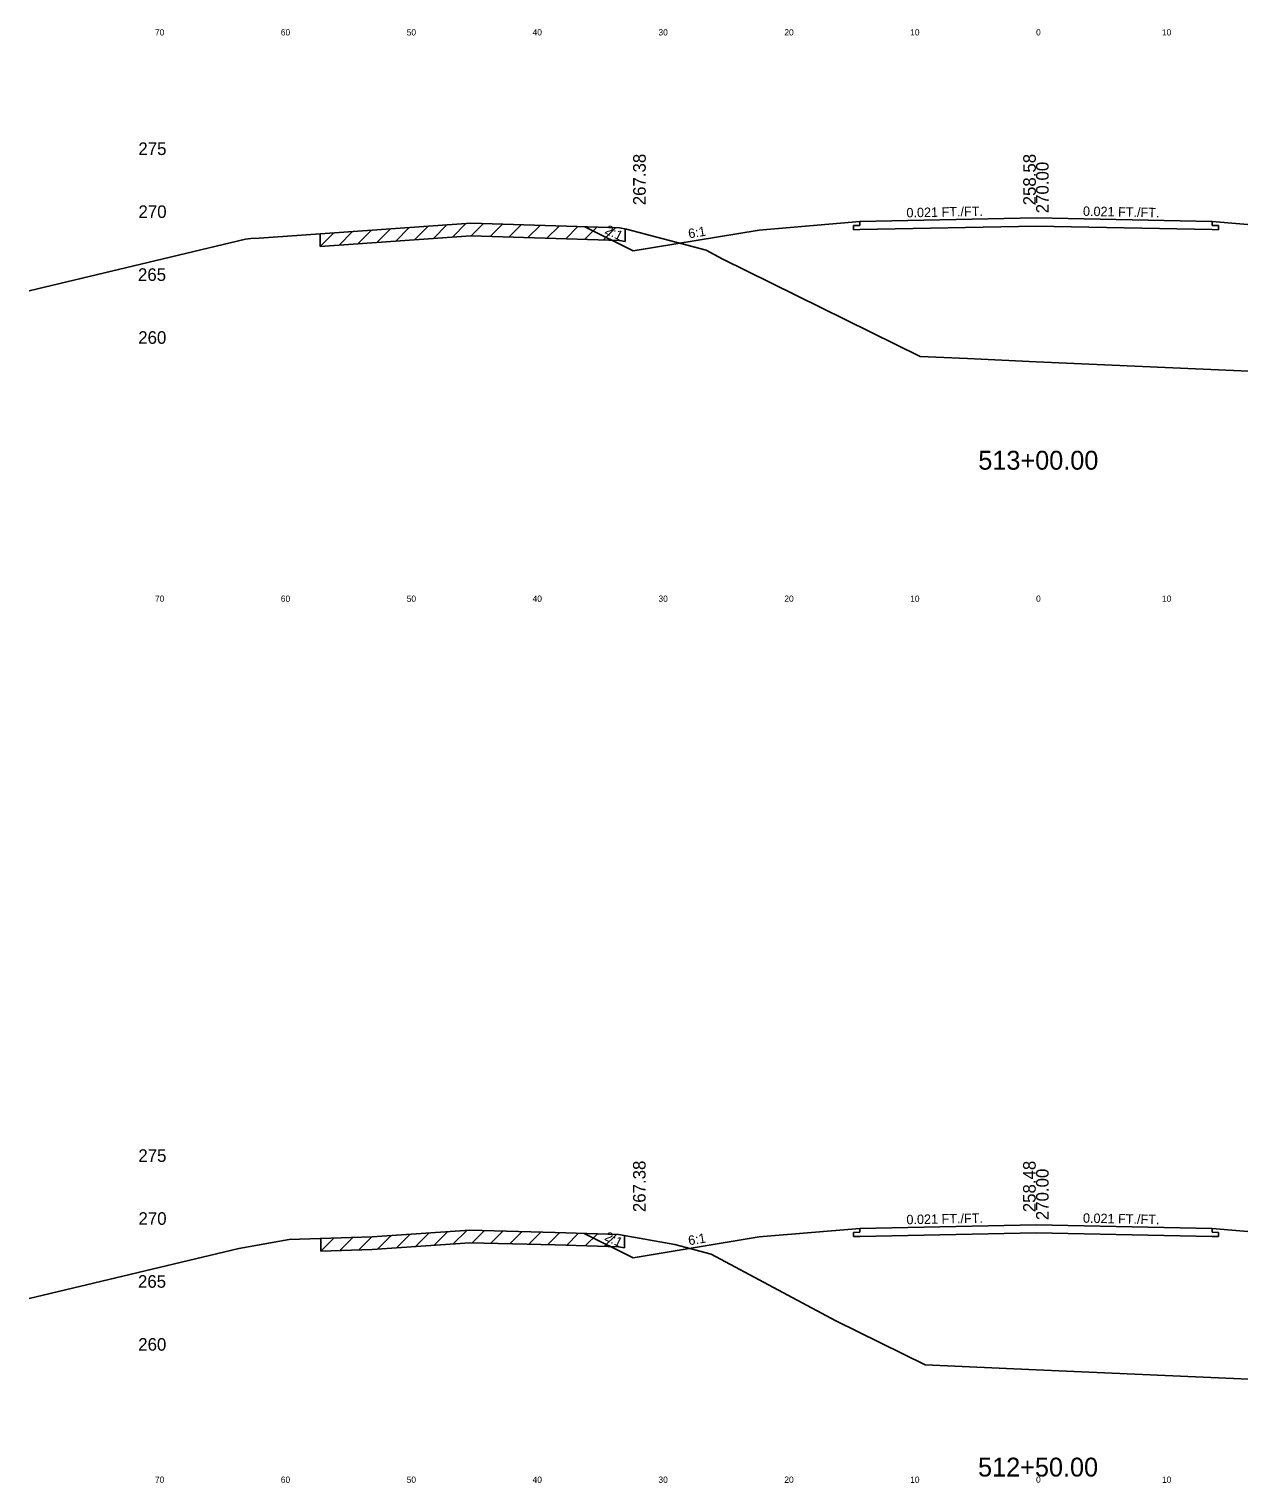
# Model space of a CAD drawing. Extents: x 1000 to 1162, y 999 to 8520.
# Drawn here: x 1000 to 1096.1, y 2999.5 to 3115 of the extents above; entities that cross this region are included whole.
import ezdxf

# ---------------------------------------------------------------- set-up
doc = ezdxf.new("R2010")
doc.units = 0
for name, color, linetype in [('Level 10', 7, 'Continuous'), ('Level 11', 7, 'Continuous'), ('Level 12', 7, 'Continuous'), ('Level 3', 7, 'Continuous'), ('Level 32', 7, 'Continuous'), ('Level 33', 7, 'Continuous'), ('Level 56', 7, 'Continuous'), ('Level 59', 7, 'Continuous'), ('Level 6', 7, 'Continuous'), ('Level 60', 7, 'Continuous'), ('Level 61', 7, 'Continuous'), ('Level 7', 7, 'Continuous')]:
    doc.layers.add(name, color=color, linetype=linetype)

msp = doc.modelspace()

# ---------------------------------------------------------------- linework, layer by layer
at = {"layer": 'Level 11'}
for p, q in [((1066, 3099.41), (1065.5, 3099.4)), ((1065.5, 3099.4), (1065.5, 3099.06)), ((1066, 3099.71), (1066, 3099.41)), ((1094, 3099.41), (1094, 3099.71)), ((1094.5, 3099.4), (1094, 3099.41)), ((1094.5, 3099.06), (1094.5, 3099.4)), ((1065.5, 3099.06), (1066, 3099.07)), ((1094, 3099.07), (1094.5, 3099.06)), ((1066, 3019.71), (1066, 3019.41)), ((1094, 3019.41), (1094, 3019.71)), ((1066, 3019.41), (1065.5, 3019.4)), ((1065.5, 3019.4), (1065.5, 3019.06)), ((1065.5, 3019.06), (1066, 3019.07)), ((1094.5, 3019.4), (1094, 3019.41)), ((1094, 3019.07), (1094.5, 3019.06)), ((1094.5, 3019.06), (1094.5, 3019.4))]:
    msp.add_line(p, q, dxfattribs=at)
at = {"layer": 'Level 12'}
for p, q in [((1080, 3099.36), (1066, 3099.07)), ((1094, 3099.07), (1080, 3099.36)), ((1080, 3019.36), (1066, 3019.07)), ((1094, 3019.07), (1080, 3019.36))]:
    msp.add_line(p, q, dxfattribs=at)
at = {"layer": 'Level 59'}
for p, q in [((1066, 3099.71), (1080, 3100)), ((1080, 3100), (1094, 3099.71)), ((1066, 3019.71), (1080, 3020)), ((1080, 3020), (1094, 3019.71))]:
    msp.add_line(p, q, dxfattribs=at)
at = {"layer": 'Level 6'}
for p, q in [((1058, 3099.04), (1066, 3099.71)), ((1094, 3099.71), (1102, 3099.04)), ((1058, 3019.04), (1066, 3019.71)), ((1094, 3019.71), (1102, 3019.04))]:
    msp.add_line(p, q, dxfattribs=at)
at = {"layer": 'Level 60'}
for p, q in [((1018.28, 3098.4), (1035.1, 3099.58)), ((1035.1, 3099.58), (1035.95, 3099.56)), ((1035.95, 3099.56), (1046.9, 3099.21)), ((1000, 3094.22), (1017.2, 3098.31)), ((1017.2, 3098.31), (1017.61, 3098.38)), ((1017.61, 3098.38), (1018.28, 3098.4)), ((1046.9, 3099.21), (1047.47, 3099.11)), ((1047.47, 3099.11), (1053.79, 3097.44)), ((1053.79, 3097.44), (1055.06, 3096.76)), ((1055.06, 3096.76), (1070.79, 3088.99)), ((1070.79, 3088.99), (1074.55, 3088.83)), ((1074.55, 3088.83), (1080, 3088.58)), ((1080, 3088.58), (1116.04, 3086.98)), ((1027.26, 3019.04), (1035.02, 3019.58)), ((1035.02, 3019.58), (1041.8, 3019.4)), ((1016.67, 3018.12), (1020.66, 3018.84)), ((1020.66, 3018.84), (1027.26, 3019.04)), ((1041.8, 3019.4), (1046.83, 3019.24)), ((1046.83, 3019.24), (1051.3, 3018.44)), ((1051.3, 3018.44), (1054.2, 3017.68)), ((1000, 3014.15), (1016.67, 3018.12)), ((1054.2, 3017.68), (1064.08, 3012.38)), ((1064.08, 3012.38), (1071.19, 3008.87)), ((1071.19, 3008.87), (1080, 3008.48)), ((1080, 3008.48), (1099.85, 3007.61))]:
    msp.add_line(p, q, dxfattribs=at)
at = {"layer": 'Level 61'}
for p, q in [((1031.7, 3099.34), (1030.63, 3098.27)), ((1033.2, 3099.45), (1032.13, 3098.37)), ((1034.7, 3099.55), (1033.63, 3098.48)), ((1036.1, 3099.55), (1035.13, 3098.58)), ((1037.6, 3099.51), (1036.63, 3098.54)), ((1039.1, 3099.46), (1038.13, 3098.49)), ((1040.6, 3099.41), (1039.63, 3098.44)), ((1042.1, 3099.36), (1041.13, 3098.39)), ((1043.6, 3099.32), (1042.63, 3098.35)), ((1045.1, 3099.27), (1044.13, 3098.3)), ((1024.2, 3098.82), (1023.13, 3097.74)), ((1023.13, 3098.74), (1023.13, 3097.74)), ((1023.13, 3097.74), (1035.1, 3098.58)), ((1025.7, 3098.92), (1024.63, 3097.85)), ((1027.2, 3099.03), (1026.13, 3097.95)), ((1028.7, 3099.13), (1027.63, 3098.06)), ((1030.2, 3099.24), (1029.13, 3098.16)), ((1035.1, 3098.58), (1035.95, 3098.56)), ((1035.95, 3098.56), (1046.9, 3098.21)), ((1046.6, 3099.22), (1045.63, 3098.25)), ((1046.9, 3098.21), (1047.36, 3098.13)), ((1047.36, 3098.13), (1047.36, 3099.13)), ((1034.77, 3019.56), (1033.69, 3018.49)), ((1024.22, 3018.95), (1023.19, 3017.91)), ((1023.19, 3018.91), (1023.19, 3017.91)), ((1025.72, 3018.99), (1024.69, 3017.96)), ((1027.22, 3019.04), (1026.19, 3018)), ((1027.26, 3018.04), (1035.02, 3018.58)), ((1028.77, 3019.14), (1027.69, 3018.07)), ((1030.27, 3019.25), (1029.19, 3018.17)), ((1031.77, 3019.35), (1030.69, 3018.28)), ((1033.27, 3019.46), (1032.19, 3018.38)), ((1035.02, 3018.58), (1041.8, 3018.4)), ((1036.17, 3019.55), (1035.19, 3018.58)), ((1037.67, 3019.51), (1036.69, 3018.53)), ((1039.17, 3019.47), (1038.19, 3018.49)), ((1040.67, 3019.43), (1039.69, 3018.45)), ((1042.16, 3019.39), (1041.19, 3018.41)), ((1041.8, 3018.4), (1046.83, 3018.24)), ((1043.66, 3019.34), (1042.69, 3018.37)), ((1045.16, 3019.29), (1044.19, 3018.32)), ((1046.66, 3019.24), (1045.69, 3018.27)), ((1047.29, 3018.16), (1047.29, 3019.16)), ((1023.19, 3017.91), (1027.26, 3018.04)), ((1046.83, 3018.24), (1047.29, 3018.16))]:
    msp.add_line(p, q, dxfattribs=at)
at = {"layer": 'Level 7'}
for p, q in [((1044.15, 3099.3), (1048, 3097.38)), ((1048, 3097.38), (1058, 3099.04)), ((1044.1, 3019.32), (1048, 3017.38)), ((1048, 3017.38), (1058, 3019.04))]:
    msp.add_line(p, q, dxfattribs=at)

# ---------------------------------------------------------------- texts
at = {"layer": 'Level 10'}
for s, p in [('258.58', (1079.98, 3101)), ('258.48', (1079.97, 3021))]:
    msp.add_text(s, height=1, rotation=90, dxfattribs=at).set_placement(p)
at = {"layer": 'Level 11'}
for s, p in [(' 275', (1008.31, 3105)), (' 270', (1008.32, 3100)), (' 265', (1008.28, 3095)), (' 260', (1008.3, 3090)), (' 275', (1008.31, 3025)), (' 270', (1008.32, 3020)), (' 265', (1008.28, 3015)), (' 260', (1008.3, 3010))]:
    msp.add_text(s, height=1, dxfattribs=at).set_placement(p)
at = {"layer": 'Level 3'}
for s, p in [('513+00.00', (1075.41, 3080)), ('512+50.00', (1075.39, 3000))]:
    msp.add_text(s, height=1.5, dxfattribs=at).set_placement(p)
at = {"layer": 'Level 32'}
for s, rotation, p in [('0.021 FT./FT.', 1.1916, (1069.71, 3100.04)), ('0.021 FT./FT.', 358.8084, (1083.72, 3100.17)), ('2:1', 333.435, (1045.68, 3098.81)), ('6:1', 9.4623, (1052.43, 3098.37)), ('0.021 FT./FT.', 1.1916, (1069.71, 3020.04)), ('0.021 FT./FT.', 358.8084, (1083.72, 3020.17)), ('2:1', 333.435, (1045.66, 3018.83)), ('6:1', 9.4623, (1052.43, 3018.37))]:
    msp.add_text(s, height=0.75, rotation=rotation, dxfattribs=at).set_placement(p)
at = {"layer": 'Level 33'}
for p in [(1048.99, 3101.01), (1048.98, 3021.01)]:
    msp.add_text('267.38', height=1, rotation=90, dxfattribs=at).set_placement(p)
at = {"layer": 'Level 56'}
for s, p in [('70', (1010, 3114.5)), ('60', (1020, 3114.5)), ('50', (1030, 3114.5)), ('40', (1040, 3114.5)), ('30', (1050, 3114.5)), ('20', (1060, 3114.5)), ('10', (1070, 3114.5)), ('0', (1080, 3114.5)), ('10', (1090, 3114.5)), ('70', (1010, 3069.5)), ('60', (1020, 3069.5)), ('50', (1030, 3069.5)), ('40', (1040, 3069.5)), ('30', (1050, 3069.5)), ('20', (1060, 3069.5)), ('10', (1070, 3069.5)), ('0', (1080, 3069.5)), ('10', (1090, 3069.5)), ('70', (1010, 2999.5)), ('60', (1020, 2999.5)), ('50', (1030, 2999.5)), ('40', (1040, 2999.5)), ('30', (1050, 2999.5)), ('20', (1060, 2999.5)), ('10', (1070, 2999.5)), ('0', (1080, 2999.5)), ('10', (1090, 2999.5))]:
    msp.add_text(s, height=0.5, dxfattribs=at).set_placement(p)
at = {"layer": 'Level 59'}
for p in [(1081, 3100), (1081, 3020)]:
    msp.add_text(' 270.00', height=1, rotation=90, dxfattribs=at).set_placement(p)

doc.saveas('drawing.dxf')
